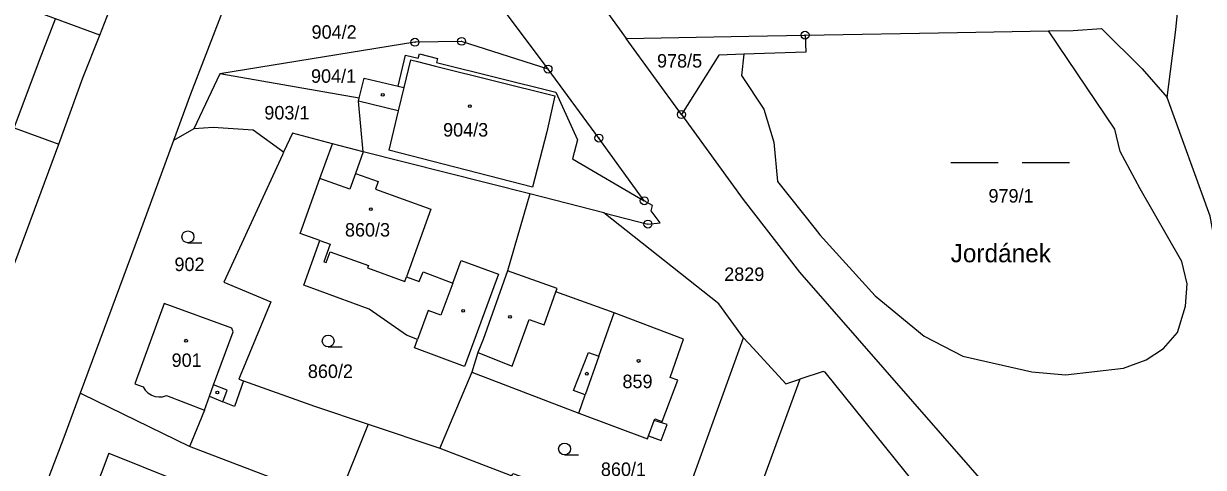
# Model space of a CAD drawing. Extents: x -644096 to -634268, y -1141430 to -1133463.
# Drawn here: x -639633.1 to -639484.2, y -1137755.9 to -1137699.9 of the extents above; entities that cross this region are included whole.
import ezdxf

# ---------------------------------------------------------------- set-up
doc = ezdxf.new("R2010")
doc.units = 0
for name, color, linetype in [('_CIVIL_CONSTRUCTION', 7, 'Continuous'), ('M_Svah_Nasyp', 7, 'Continuous'), ('M_Svah_Zarez', 7, 'Continuous'), ('spodek_zarez', 7, 'Continuous'), ('svrsek_osa_sjezdy', 7, 'Continuous'), ('svrsek_osa_terminal_VRT', 7, 'Continuous'), ('svrsek_osa_VRT', 7, 'Continuous'), ('svrsek_popisy_VRT', 7, 'Continuous'), ('terminal_VRT', 7, 'Continuous')]:
    doc.layers.add(name, color=color, linetype=linetype)

msp = doc.modelspace()

# ---------------------------------------------------------------- linework, layer by layer
at = {"layer": '_CIVIL_CONSTRUCTION'}
for centre, radius in [((-639583.71, -1137702.27), 0.5), ((-639577.83, -1137702.16), 0.5), ((-639534.49, -1137701.38), 0.5), ((-639534.49, -1137701.38), 0.0303), ((-639583.71, -1137702.27), 0.0303), ((-639577.83, -1137702.16), 0.0303), ((-639566.92, -1137705.66), 0.5), ((-639566.92, -1137705.66), 0.0303), ((-639550.09, -1137711.4), 0.5), ((-639550.09, -1137711.4), 0.0303), ((-639560.5, -1137714.37), 0.5), ((-639560.5, -1137714.37), 0.0303), ((-639554.78, -1137722.28), 0.5), ((-639554.78, -1137722.28), 0.0303), ((-639554.32, -1137725.23), 0.5), ((-639554.32, -1137725.23), 0.0303)]:
    msp.add_circle(centre, radius, dxfattribs=at)
at = {"layer": 'M_Svah_Nasyp'}
for p, q in [((-639631.06, -1137704.54), (-639629.08, -1137699.33)), ((-639634.29, -1137713.06), (-639631.06, -1137704.54)), ((-639584.27, -1137704.51), (-639585.11, -1137708)), ((-639584.27, -1137704.51), (-639583.4, -1137704.72)), ((-639583.4, -1137704.72), (-639581.12, -1137705.29)), ((-639581.12, -1137705.29), (-639566.06, -1137709.03)), ((-639585.84, -1137707.83), (-639585.11, -1137708)), ((-639585.11, -1137708), (-639585.82, -1137710.93)), ((-639585.82, -1137710.93), (-639590.82, -1137709.73)), ((-639585.82, -1137710.93), (-639587.02, -1137715.89)), ((-639568.87, -1137720.55), (-639587.02, -1137715.89)), ((-639591.92, -1137720.83), (-639595.69, -1137719.48)), ((-639591.2, -1137718.86), (-639591.92, -1137720.83)), ((-639595.72, -1137727.31), (-639594.41, -1137727.78)), ((-639594.41, -1137727.78), (-639595.21, -1137729.99)), ((-639594.92, -1137730.09), (-639594.41, -1137728.72)), ((-639594.41, -1137728.72), (-639589.57, -1137730.46)), ((-639595.21, -1137729.99), (-639594.92, -1137730.09)), ((-639589.57, -1137730.46), (-639589.68, -1137730.77)), ((-639589.68, -1137730.77), (-639584.97, -1137732.46)), ((-639584.97, -1137732.46), (-639584.76, -1137731.89)), ((-639578.95, -1137732.67), (-639580.44, -1137736.72)), ((-639567.42, -1137737.95), (-639565.93, -1137733.8)), ((-639582.03, -1137736.14), (-639583.38, -1137739.8)), ((-639580.44, -1137736.72), (-639582.03, -1137736.14)), ((-639571.44, -1137743.15), (-639569.32, -1137737.27)), ((-639569.32, -1137737.27), (-639567.42, -1137737.95)), ((-639560.5, -1137741.92), (-639558.57, -1137736.45)), ((-639575.76, -1137741.44), (-639571.44, -1137743.15)), ((-639563.72, -1137746.24), (-639561.81, -1137741.45)), ((-639560.5, -1137741.92), (-639562.22, -1137746.77)), ((-639561.81, -1137741.45), (-639560.5, -1137741.92)), ((-639609.63, -1137746.96), (-639609.11, -1137745.54)), ((-639562.22, -1137746.77), (-639563.72, -1137746.24)), ((-639610.27, -1137748.72), (-639609.63, -1137746.96)), ((-639609.63, -1137746.96), (-639607.93, -1137747.67)), ((-639563.03, -1137749.08), (-639562.22, -1137746.77)), ((-639554.24, -1137751.96), (-639553.53, -1137750.03)), ((-639622.35, -1137754.16), (-639626.33, -1137764.86)), ((-639622.35, -1137754.16), (-639613.97, -1137757.51))]:
    msp.add_line(p, q, dxfattribs=at)
msp.add_lwpolyline([(-639566.06, -1137709.03), (-639567.08, -1137713.59), (-639568.87, -1137720.55)], dxfattribs=at)
at = {"layer": 'M_Svah_Zarez'}
for centre in [(-639587.78, -1137708.9), (-639576.78, -1137710.33), (-639589.29, -1137723.34), (-639577.62, -1137736.18), (-639571.72, -1137736.95), (-639612.59, -1137739.95), (-639555.49, -1137742.51), (-639562.02, -1137744.12), (-639608.64, -1137746.49)]:
    msp.add_circle(centre, 0.175, dxfattribs=at)
at = {"layer": 'spodek_zarez'}
msp.add_circle((-638683.07, -1137056.85), 1378.08, dxfattribs=at)
at = {"layer": 'svrsek_osa_sjezdy'}
for p, q in [((-639516.12, -1137717.45), (-639510.12, -1137717.45)), ((-639507.12, -1137717.45), (-639501.12, -1137717.45)), ((-639612.36, -1137727.59), (-639610.61, -1137727.59)), ((-639594.66, -1137740.74), (-639592.91, -1137740.74)), ((-639564.83, -1137754.37), (-639563.08, -1137754.37))]:
    msp.add_line(p, q, dxfattribs=at)
for centre in [(-639612.36, -1137726.84), (-639594.66, -1137739.99), (-639564.83, -1137753.62)]:
    msp.add_circle(centre, 0.75, dxfattribs=at)
at = {"layer": 'svrsek_osa_terminal_VRT'}
msp.add_arc((-642050.26, -1145189.6), 8802.25, 41.413152, 75.317049, dxfattribs=at)
at = {"layer": 'terminal_VRT'}
for p, q in [((-639623.48, -1137701.37), (-639621.71, -1137696.78)), ((-639561.1, -1137696.2), (-639557.05, -1137701.79)), ((-639550.09, -1137711.4), (-639557.05, -1137701.79)), ((-639534.49, -1137701.38), (-639515.24, -1137701.04)), ((-639515.24, -1137701.04), (-639503.77, -1137700.83)), ((-639495.42, -1137713.25), (-639503.77, -1137700.83)), ((-639608.32, -1137706.28), (-639611.6, -1137713.22)), ((-639590.73, -1137709.34), (-639608.32, -1137706.28)), ((-639611.6, -1137713.22), (-639614.18, -1137714.68)), ((-639590.23, -1137716.12), (-639594.12, -1137715.1)), ((-639569.2, -1137721.43), (-639590.23, -1137716.12)), ((-639569.2, -1137721.43), (-639572.04, -1137731.12)), ((-639559.89, -1137723.81), (-639569.2, -1137721.43)), ((-639551.18, -1137764.29), (-639542.26, -1137739.57)), ((-639589.6, -1137750.5), (-639580.56, -1137753.52)), ((-639593.57, -1137760.38), (-639612.15, -1137753.29))]:
    msp.add_line(p, q, dxfattribs=at)
for points in [[(-639604.94, -1137690.09), (-639606.01, -1137692.98), (-639608.25, -1137699.01), (-639612.03, -1137708.82), (-639614.18, -1137714.68)], [(-639488.81, -1137709.24), (-639487.71, -1137700.7), (-639486.77, -1137691.37)], [(-639623.48, -1137701.37), (-639629.08, -1137699.33), (-639637.74, -1137696.06), (-639638.02, -1137695.95), (-639640.22, -1137695.13), (-639646.09, -1137692.94), (-639648.18, -1137692.16)], [(-639566.92, -1137705.66), (-639569.63, -1137702.02), (-639573.84, -1137696.36)], [(-639503.77, -1137700.83), (-639500.68, -1137700.77), (-639497.08, -1137700.52), (-639491.96, -1137705.64), (-639488.81, -1137709.24)], [(-639628.63, -1137715.15), (-639625.62, -1137706.78), (-639623.48, -1137701.37)], [(-639557.05, -1137701.79), (-639541.6, -1137701.51), (-639534.49, -1137701.38)], [(-639534.49, -1137701.38), (-639534.41, -1137703.53), (-639542.22, -1137703.79)], [(-639566.92, -1137705.66), (-639577.83, -1137702.16), (-639583.71, -1137702.27), (-639608.32, -1137706.28)], [(-639590.73, -1137709.34), (-639590.11, -1137706.8), (-639585.84, -1137707.83), (-639584.89, -1137703.89), (-639583.29, -1137704.29), (-639583.15, -1137703.75), (-639580.88, -1137704.32), (-639581.01, -1137704.85), (-639565.95, -1137708.59), (-639563.22, -1137714.59), (-639563.84, -1137717), (-639554.78, -1137722.28)], [(-639542.22, -1137703.79), (-639545.39, -1137703.89), (-639550.09, -1137711.4)], [(-639542.22, -1137703.79), (-639542.53, -1137706.46), (-639539.7, -1137710.71), (-639538.43, -1137714.9), (-639537.95, -1137719.85), (-639533.2, -1137725.82), (-639532.64, -1137726.59), (-639525.64, -1137734.28), (-639519.48, -1137739.4), (-639514.57, -1137741.92), (-639505.87, -1137743.9), (-639501.65, -1137744.24), (-639494.32, -1137743.42), (-639491.46, -1137742.37), (-639489.26, -1137740.95), (-639487.49, -1137738.91), (-639486.5, -1137735.61), (-639486.27, -1137732.76), (-639486.94, -1137729.96), (-639492.23, -1137720.79), (-639494.72, -1137716.07), (-639495.42, -1137713.25)], [(-639554.78, -1137722.28), (-639560.5, -1137714.37), (-639566.92, -1137705.66)], [(-639645.62, -1137708.64), (-639643, -1137709.78), (-639634.29, -1137713.06), (-639628.63, -1137715.15)], [(-639590.23, -1137716.12), (-639590.82, -1137709.73), (-639590.73, -1137709.34)], [(-639470.37, -1137805.19), (-639471.52, -1137799.28), (-639472.85, -1137793.61), (-639477.68, -1137758.92), (-639480.43, -1137741.43), (-639481.3, -1137735.72), (-639483.39, -1137724.23), (-639488.81, -1137709.24)], [(-639550.09, -1137711.4), (-639542.32, -1137722.13), (-639535.18, -1137731.29), (-639470.59, -1137805.3), (-639470.37, -1137805.19)], [(-639600.29, -1137716.17), (-639604.11, -1137713.39), (-639609.18, -1137713.03), (-639611.6, -1137713.22)], [(-639594.12, -1137715.1), (-639599.17, -1137713.74), (-639600.29, -1137716.17)], [(-639634.21, -1137730.11), (-639631.71, -1137723.41), (-639628.63, -1137715.15)], [(-639614.18, -1137714.68), (-639618.51, -1137726.52), (-639625.96, -1137746.57)], [(-639590.23, -1137716.12), (-639591.2, -1137718.86), (-639588.37, -1137719.87), (-639588.7, -1137720.83), (-639581.7, -1137723.34), (-639584.76, -1137731.89), (-639583.19, -1137732.47), (-639582.67, -1137731.24), (-639578.95, -1137732.67), (-639577.9, -1137729.81), (-639573.15, -1137731.55), (-639577.44, -1137743.21), (-639583.76, -1137740.85), (-639583.38, -1137739.8), (-639584.77, -1137739.27), (-639589.47, -1137735.98), (-639597.72, -1137732.94), (-639595.72, -1137727.31), (-639598.18, -1137726.43), (-639595.69, -1137719.48), (-639594.12, -1137715.1)], [(-639600.29, -1137716.17), (-639600.44, -1137716.49), (-639607.81, -1137732.56), (-639601.88, -1137735.06), (-639605.76, -1137744.4), (-639605.93, -1137744.81), (-639605.36, -1137745.01)], [(-639559.89, -1137723.81), (-639554.32, -1137725.23), (-639552.78, -1137725.07), (-639553.89, -1137723.55), (-639553.72, -1137722.89), (-639554.78, -1137722.28)], [(-639542.26, -1137739.57), (-639545.36, -1137735.28), (-639559.89, -1137723.81)], [(-639572.04, -1137731.12), (-639575.11, -1137739.8), (-639575.76, -1137741.44), (-639576.53, -1137743.93)], [(-639576.53, -1137743.93), (-639563.03, -1137749.08), (-639554.38, -1137752.34), (-639554.24, -1137751.96), (-639552.63, -1137752.54), (-639551.91, -1137750.52), (-639553.53, -1137750.03), (-639553.44, -1137749.81), (-639552.5, -1137750.16), (-639550.56, -1137744.92), (-639551.53, -1137744.58), (-639549.82, -1137739.75), (-639558.57, -1137736.45), (-639565.93, -1137733.8), (-639565.78, -1137733.38), (-639572.04, -1137731.12)], [(-639605.36, -1137745.01), (-639606.47, -1137748.25), (-639607.93, -1137747.67), (-639607.4, -1137746.2), (-639609.11, -1137745.54), (-639606.65, -1137738.82), (-639606.83, -1137738.35), (-639615.33, -1137735.27), (-639619.04, -1137745.38), (-639617.99, -1137745.78)], [(-639542.26, -1137739.57), (-639541.03, -1137740.91), (-639536.91, -1137745.4), (-639535.14, -1137744.81)], [(-639605.36, -1137745.01), (-639596.4, -1137748.23), (-639589.6, -1137750.5)], [(-639576.53, -1137743.93), (-639580.39, -1137753.11), (-639580.56, -1137753.52)], [(-639535.14, -1137744.81), (-639535.41, -1137745.54), (-639542.21, -1137764.12)], [(-639516.2, -1137763.39), (-639520.65, -1137758), (-639531.95, -1137743.94), (-639532.22, -1137743.84), (-639535.14, -1137744.81)], [(-639625.96, -1137746.57), (-639628.01, -1137752.17), (-639631.99, -1137762.66)], [(-639612.15, -1137753.29), (-639625.6, -1137746.74), (-639625.96, -1137746.57)], [(-639617.99, -1137745.78), (-639617.73, -1137746.19), (-639617.39, -1137746.53), (-639616.98, -1137746.79), (-639616.95, -1137746.81), (-639616.49, -1137746.98), (-639616.02, -1137747.05), (-639615.54, -1137747.02), (-639615.07, -1137746.89)], [(-639615.07, -1137746.89), (-639610.27, -1137748.72), (-639611.92, -1137752.73), (-639612.15, -1137753.29)], [(-639589.6, -1137750.5), (-639593.36, -1137759.82), (-639593.57, -1137760.38)], [(-639580.56, -1137753.52), (-639571.7, -1137756.92), (-639571.47, -1137757), (-639571.36, -1137756.7), (-639556.72, -1137761.87), (-639556.86, -1137762.25), (-639551.18, -1137764.29)]]:
    msp.add_lwpolyline(points, dxfattribs=at)

# ---------------------------------------------------------------- texts
at = {"layer": 'svrsek_osa_VRT'}
for s, p in [('904/2', (-639596.75, -1137701.83)), ('978/5', (-639553.17, -1137705.47)), ('904/1', (-639596.82, -1137707.39)), ('903/1', (-639602.71, -1137712.02)), ('904/3', (-639580.16, -1137714.18)), ('979/1', (-639511.35, -1137722.51)), ('860/3', (-639592.54, -1137726.8)), ('902', (-639614.05, -1137731.16)), ('2829', (-639544.69, -1137732.41)), ('901', (-639614.41, -1137743.26)), ('860/2', (-639597.22, -1137744.66)), ('859', (-639557.53, -1137745.94)), ('860/1', (-639560.25, -1137757.03))]:
    msp.add_text(s, height=1.7, dxfattribs=at).set_placement(p)
at = {"layer": 'svrsek_popisy_VRT'}
msp.add_text('Jordánek', height=2.3, dxfattribs=at).set_placement((-639516.12, -1137730.05))

doc.saveas('drawing.dxf')
